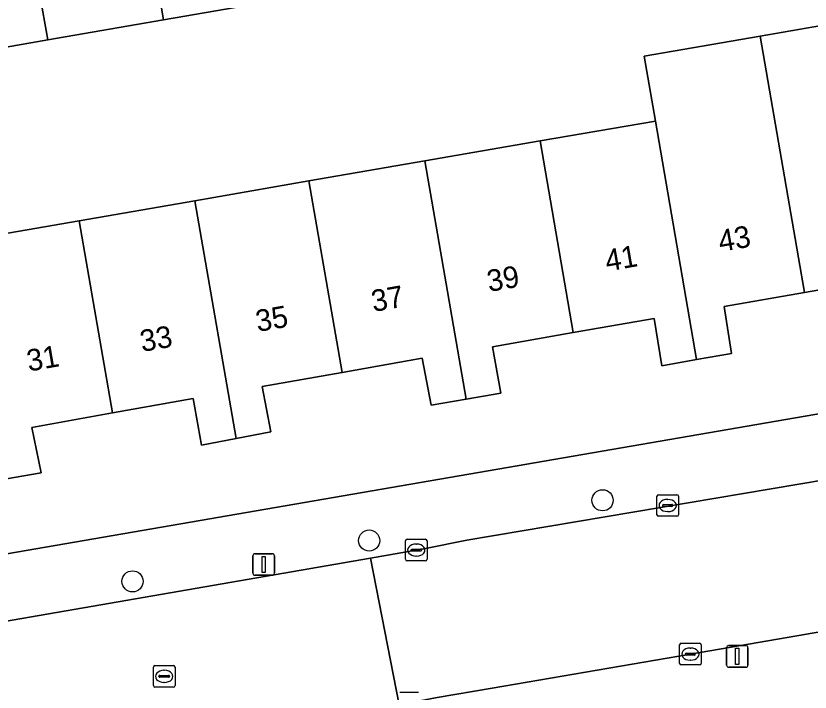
# Model space of a CAD drawing. Extents: x 162879 to 165540, y 384011 to 385181.
# Drawn here: x 164631.89 to 164668.61, y 384437.05 to 384468.31 of the extents above; entities that cross this region are included whole.
import ezdxf

# ---------------------------------------------------------------- set-up
doc = ezdxf.new("R2010")
doc.units = 0
for name, color, linetype in [('IMGEO_Boom', 7, 'Continuous'), ('IMGEO_Erf', 7, 'Continuous'), ('IMGEO_Kolk', 7, 'Continuous'), ('IMGEO_Lichtmast', 7, 'Continuous'), ('IMGEO_Pand', 7, 'Continuous'), ('IMGEO_Pand_nummerreeks', 7, 'Continuous'), ('IMGEO_Rijbaan_lokaal_open', 7, 'Continuous'), ('IMGEO_Rioolput', 7, 'Continuous'), ('IMGEO_Voetpad_open', 7, 'Continuous')]:
    doc.layers.add(name, color=color, linetype=linetype)

msp = doc.modelspace()

# ---------------------------------------------------------------- linework, layer by layer
at = {"layer": 'IMGEO_Boom'}
for centre in [(164659.013, 384445.922), (164648.222, 384444.06), (164637.284, 384442.173)]:
    msp.add_circle(centre, 0.489, dxfattribs=at)
at = {"layer": 'IMGEO_Erf'}
for points in [[(164619.477, 384441.38), (164691.429, 384453.78), (164688.915, 384468.207), (164687.069, 384478.799), (164686.378, 384478.679), (164686.752, 384476.453), (164681.277, 384475.504), (164676.008, 384474.591), (164670.685, 384473.668), (164665.363, 384472.746), (164660.005, 384471.817), (164654.678, 384470.894), (164649.348, 384469.97), (164643.994, 384469.042), (164638.722, 384468.129), (164633.368, 384467.201), (164628.097, 384466.287)], [(164629.544, 384457.927), (164634.815, 384458.84), (164640.17, 384459.767), (164645.441, 384460.68), (164650.795, 384461.607), (164656.126, 384462.53), (164661.453, 384463.452), (164660.934, 384466.447), (164666.293, 384467.375), (164671.615, 384468.297)], [(164672.048, 384456.166), (164668.345, 384455.526), (164664.638, 384454.885), (164664.972, 384452.707), (164663.362, 384452.424), (164661.754, 384452.142), (164661.396, 384454.325), (164657.66, 384453.669), (164653.926, 384453.013), (164654.315, 384450.873), (164652.7, 384450.599), (164651.087, 384450.325), (164650.677, 384452.497), (164646.972, 384451.835), (164643.269, 384451.174), (164643.672, 384449.087), (164642.072, 384448.781), (164640.477, 384448.476), (164640.084, 384450.629), (164636.352, 384449.961), (164632.621, 384449.293), (164633.061, 384447.194), (164631.45, 384446.915)]]:
    msp.add_lwpolyline(points, dxfattribs=at)
at = {"layer": 'IMGEO_Kolk'}
for p, q in [((164661.523, 384445.254), (164661.523, 384446.106)), ((164661.598, 384446.18), (164662.45, 384446.18)), ((164662.011, 384445.96), (164662.036, 384445.96)), ((164662.524, 384446.106), (164662.524, 384445.254)), ((164661.782, 384445.674), (164661.782, 384445.686)), ((164662.22, 384445.637), (164661.822, 384445.637)), ((164661.825, 384445.723), (164662.223, 384445.723)), ((164662.266, 384445.686), (164662.266, 384445.674)), ((164662.45, 384445.18), (164661.598, 384445.18)), ((164662.034, 384445.4), (164662.009, 384445.4)), ((164649.901, 384443.194), (164649.901, 384444.046)), ((164649.976, 384444.12), (164650.828, 384444.12)), ((164650.902, 384444.046), (164650.902, 384443.194)), ((164650.203, 384443.663), (164650.601, 384443.663)), ((164650.389, 384443.9), (164650.414, 384443.9)), ((164650.16, 384443.614), (164650.16, 384443.626)), ((164650.598, 384443.577), (164650.2, 384443.577)), ((164650.412, 384443.34), (164650.387, 384443.34)), ((164650.644, 384443.626), (164650.644, 384443.614)), ((164650.828, 384443.12), (164649.976, 384443.12)), ((164662.573, 384438.384), (164662.573, 384439.236)), ((164662.648, 384439.31), (164663.5, 384439.31)), ((164663.574, 384439.236), (164663.574, 384438.384)), ((164663.061, 384439.09), (164663.086, 384439.09)), ((164662.832, 384438.804), (164662.832, 384438.816)), ((164663.27, 384438.767), (164662.872, 384438.767)), ((164662.875, 384438.853), (164663.273, 384438.853)), ((164663.084, 384438.53), (164663.059, 384438.53)), ((164663.316, 384438.816), (164663.316, 384438.804)), ((164663.5, 384438.31), (164662.648, 384438.31)), ((164649.648, 384437.054), (164650.5, 384437.054))]:
    msp.add_line(p, q, dxfattribs=at)
for points in [[(164661.523, 384445.254), (164661.523, 384446.106)], [(164661.598, 384446.18), (164662.45, 384446.18)], [(164662.524, 384446.106), (164662.524, 384445.254)], [(164662.45, 384445.18), (164661.598, 384445.18)], [(164649.901, 384443.194), (164649.901, 384444.046)], [(164649.976, 384444.12), (164650.828, 384444.12)], [(164650.902, 384444.046), (164650.902, 384443.194)], [(164650.828, 384443.12), (164649.976, 384443.12)], [(164662.573, 384438.384), (164662.573, 384439.236)], [(164662.648, 384439.31), (164663.5, 384439.31)], [(164663.574, 384439.236), (164663.574, 384438.384)], [(164663.5, 384438.31), (164662.648, 384438.31)], [(164649.648, 384437.054), (164650.5, 384437.054)]]:
    msp.add_lwpolyline(points, dxfattribs=at)
for centre, radius, start, end in [((164661.6, 384446.104), 0.0765, 91.552, 178.448), ((164661.6, 384446.104), 0.0765, 91.552, 178.448), ((164662.448, 384446.104), 0.0765, 1.552, 88.448), ((164662.448, 384446.104), 0.0765, 1.552, 88.448), ((164661.822, 384445.683), 0.0403, 85.8775, 175.7526), ((164661.819, 384445.673), 0.0366, 178.938, 274.7102), ((164662.223, 384445.68), 0.043, 264.8664, 352.4533), ((164662.227, 384445.685), 0.0386, 1.7309, 96.639), ((164661.6, 384445.256), 0.0765, 181.552, 268.448), ((164661.6, 384445.256), 0.0765, 181.552, 268.448), ((164662.448, 384445.256), 0.0765, 271.552, 358.448), ((164662.448, 384445.256), 0.0765, 271.552, 358.448), ((164649.978, 384444.044), 0.0765, 91.552, 178.448), ((164649.978, 384444.044), 0.0765, 91.552, 178.448), ((164650.826, 384444.044), 0.0765, 1.552, 88.448), ((164650.826, 384444.044), 0.0765, 1.552, 88.448), ((164650.2, 384443.623), 0.0403, 85.8775, 175.7526), ((164650.605, 384443.625), 0.0386, 1.7309, 96.639), ((164650.197, 384443.613), 0.0366, 178.938, 274.7102), ((164650.601, 384443.62), 0.043, 264.8664, 352.4533), ((164649.978, 384443.196), 0.0765, 181.552, 268.448), ((164649.978, 384443.196), 0.0765, 181.552, 268.448), ((164650.826, 384443.196), 0.0765, 271.552, 358.448), ((164650.826, 384443.196), 0.0765, 271.552, 358.448), ((164662.65, 384439.234), 0.0765, 91.552, 178.448), ((164662.65, 384439.234), 0.0765, 91.552, 178.448), ((164663.498, 384439.234), 0.0765, 1.552, 88.448), ((164663.498, 384439.234), 0.0765, 1.552, 88.448), ((164662.872, 384438.813), 0.0403, 85.8775, 175.7526), ((164662.869, 384438.803), 0.0366, 178.938, 274.7102), ((164663.273, 384438.81), 0.043, 264.8664, 352.4533), ((164663.277, 384438.815), 0.0386, 1.7309, 96.639), ((164662.65, 384438.386), 0.0765, 181.552, 268.448), ((164662.65, 384438.386), 0.0765, 181.552, 268.448), ((164663.498, 384438.386), 0.0765, 271.552, 358.448), ((164663.498, 384438.386), 0.0765, 271.552, 358.448)]:
    msp.add_arc(centre, radius, start, end, dxfattribs=at)
for centre, major_axis, ratio, start_param, end_param in [((164662.01, 384445.68), (-0.387, 0.002), 0.722429, 4.712389, 7.853982), ((164662.035, 384445.68), (-0.39, 0.002), 0.717154, 1.570796, 4.712389), ((164650.388, 384443.62), (-0.387, 0.002), 0.722429, 4.712389, 7.853982), ((164650.413, 384443.62), (-0.39, 0.002), 0.717154, 1.570796, 4.712389), ((164663.06, 384438.81), (-0.387, 0.002), 0.722429, 4.712389, 7.853982), ((164663.085, 384438.81), (-0.39, 0.002), 0.717154, 1.570796, 4.712389)]:
    msp.add_ellipse(centre, major_axis=major_axis, ratio=ratio, start_param=start_param, end_param=end_param, dxfattribs=at)
at = {"layer": 'IMGEO_Lichtmast'}
for p, q in [((164642.849, 384442.553), (164642.849, 384443.353)), ((164642.849, 384443.353), (164642.849, 384442.553)), ((164642.949, 384443.453), (164643.739, 384443.453)), ((164643.739, 384443.453), (164642.949, 384443.453)), ((164643.839, 384443.353), (164643.839, 384442.553)), ((164643.839, 384442.553), (164643.839, 384443.353)), ((164643.739, 384442.453), (164642.949, 384442.453)), ((164642.949, 384442.453), (164643.739, 384442.453)), ((164664.745, 384438.306), (164664.745, 384439.106)), ((164664.745, 384439.106), (164664.745, 384438.306)), ((164664.845, 384439.206), (164665.635, 384439.206)), ((164665.635, 384439.206), (164664.845, 384439.206)), ((164665.735, 384439.106), (164665.735, 384438.306)), ((164665.735, 384438.306), (164665.735, 384439.106)), ((164665.635, 384438.206), (164664.845, 384438.206)), ((164664.845, 384438.206), (164665.635, 384438.206))]:
    msp.add_line(p, q, dxfattribs=at)
for points in [[(164643.269, 384443.328), (164643.419, 384443.328), (164643.419, 384442.578), (164643.269, 384442.578), (164643.269, 384443.328)], [(164665.165, 384439.081), (164665.315, 384439.081), (164665.315, 384438.331), (164665.165, 384438.331), (164665.165, 384439.081)]]:
    msp.add_lwpolyline(points, dxfattribs=at)
for centre, start, end in [((164642.949, 384443.353), 90, 180), ((164642.949, 384443.353), 90, 180), ((164643.739, 384443.353), 0, 90), ((164643.739, 384443.353), 360, 90), ((164642.949, 384442.553), 180, 270), ((164642.949, 384442.553), 180, 270), ((164643.739, 384442.553), 270, 0), ((164643.739, 384442.553), 270, 0), ((164664.845, 384439.106), 90, 180), ((164664.845, 384439.106), 90, 180), ((164665.635, 384439.106), 0, 90), ((164665.635, 384439.106), 360, 90), ((164664.845, 384438.306), 180, 270), ((164664.845, 384438.306), 180, 270), ((164665.635, 384438.306), 270, 0), ((164665.635, 384438.306), 270, 0)]:
    msp.add_arc(centre, 0.1, start, end, dxfattribs=at)
at = {"layer": 'IMGEO_Pand'}
for points in [[(164643.994, 384469.042), (164643.615, 384471.231), (164638.344, 384470.313), (164638.722, 384468.129)], [(164632.99, 384469.38), (164633.368, 384467.201), (164638.722, 384468.129), (164638.344, 384470.313)], [(164632.99, 384469.38), (164627.721, 384468.462), (164628.097, 384466.287), (164633.368, 384467.201)], [(164674.042, 384454.278), (164672.134, 384465.3), (164671.615, 384468.297), (164666.293, 384467.375), (164668.345, 384455.526), (164672.048, 384456.166), (164672.422, 384453.998)], [(164663.362, 384452.424), (164664.972, 384452.707), (164664.638, 384454.885), (164668.345, 384455.526), (164666.293, 384467.375), (164660.934, 384466.447), (164661.453, 384463.452)], [(164656.126, 384462.53), (164657.66, 384453.669), (164661.396, 384454.325), (164661.754, 384452.142), (164663.362, 384452.424), (164661.453, 384463.452)], [(164656.126, 384462.53), (164650.795, 384461.607), (164652.7, 384450.599), (164654.315, 384450.873), (164653.926, 384453.013), (164657.66, 384453.669)], [(164645.441, 384460.68), (164646.972, 384451.835), (164650.677, 384452.497), (164651.087, 384450.325), (164652.7, 384450.599), (164650.795, 384461.607)], [(164645.441, 384460.68), (164640.17, 384459.767), (164642.072, 384448.781), (164643.672, 384449.087), (164643.269, 384451.174), (164646.972, 384451.835)], [(164634.815, 384458.84), (164636.352, 384449.961), (164640.084, 384450.629), (164640.477, 384448.476), (164642.072, 384448.781), (164640.17, 384459.767)], [(164634.815, 384458.84), (164629.544, 384457.927), (164631.45, 384446.915), (164633.061, 384447.194), (164632.621, 384449.293), (164636.352, 384449.961)]]:
    msp.add_lwpolyline(points, close=True, dxfattribs=at)
at = {"layer": 'IMGEO_Rijbaan_lokaal_open'}
for points in [[(164692.974, 384438.718), (164702.653, 384440.429), (164700.626, 384452.3), (164698.586, 384451.824), (164693.672, 384450.987), (164652.735, 384444.076), (164650.825, 384443.693), (164648.279, 384443.251), (164649.612, 384436.467), (164651.37, 384436.799), (164653.916, 384437.242), (164663.072, 384438.811), (164673.713, 384440.636), (164678.48, 384441.454), (164681.527, 384441.977)], [(164648.279, 384443.251), (164629.749, 384440.035), (164630.87, 384433.217), (164631.903, 384433.383)], [(164647.648, 384436.096), (164649.612, 384436.467), (164648.279, 384443.251)]]:
    msp.add_lwpolyline(points, dxfattribs=at)
at = {"layer": 'IMGEO_Rioolput'}
for p, q in [((164638.247, 384437.356), (164638.247, 384438.208)), ((164638.322, 384438.282), (164639.174, 384438.282)), ((164639.248, 384438.208), (164639.248, 384437.356)), ((164638.506, 384437.776), (164638.506, 384437.788)), ((164638.549, 384437.825), (164638.947, 384437.825)), ((164638.735, 384438.062), (164638.76, 384438.062)), ((164638.99, 384437.788), (164638.99, 384437.776)), ((164638.944, 384437.739), (164638.546, 384437.739)), ((164638.758, 384437.502), (164638.733, 384437.502)), ((164639.174, 384437.282), (164638.322, 384437.282))]:
    msp.add_line(p, q, dxfattribs=at)
for points in [[(164638.247, 384437.356), (164638.247, 384438.208)], [(164638.322, 384438.282), (164639.174, 384438.282)], [(164639.248, 384438.208), (164639.248, 384437.356)], [(164639.174, 384437.282), (164638.322, 384437.282)]]:
    msp.add_lwpolyline(points, dxfattribs=at)
for centre, radius, start, end in [((164638.324, 384438.206), 0.0765, 91.552, 178.448), ((164638.324, 384438.206), 0.0765, 91.552, 178.448), ((164639.172, 384438.206), 0.0765, 1.552, 88.448), ((164639.172, 384438.206), 0.0765, 1.552, 88.448), ((164638.546, 384437.785), 0.0403, 85.8775, 175.7526), ((164638.543, 384437.775), 0.0366, 178.938, 274.7102), ((164638.947, 384437.782), 0.043, 264.8664, 352.4533), ((164638.951, 384437.787), 0.0386, 1.7309, 96.639), ((164638.324, 384437.358), 0.0765, 181.552, 268.448), ((164638.324, 384437.358), 0.0765, 181.552, 268.448), ((164639.172, 384437.358), 0.0765, 271.552, 358.448), ((164639.172, 384437.358), 0.0765, 271.552, 358.448)]:
    msp.add_arc(centre, radius, start, end, dxfattribs=at)
for centre, major_axis, ratio, start_param, end_param in [((164638.734, 384437.782), (-0.387, 0.002), 0.722429, 4.712389, 7.853982), ((164638.759, 384437.782), (-0.39, 0.002), 0.717154, 1.570796, 4.712389)]:
    msp.add_ellipse(centre, major_axis=major_axis, ratio=ratio, start_param=start_param, end_param=end_param, dxfattribs=at)
at = {"layer": 'IMGEO_Voetpad_open'}
for points in [[(164609.127, 384436.552), (164613.205, 384437.256), (164613.12, 384437.748), (164618.134, 384438.613), (164618.219, 384438.121), (164626.939, 384439.576), (164629.749, 384440.035), (164648.279, 384443.251), (164650.825, 384443.693), (164652.735, 384444.076), (164693.672, 384450.987), (164693.546, 384451.713), (164693.326, 384453.139), (164693.233, 384453.872), (164691.429, 384453.78), (164619.477, 384441.38), (164617.461, 384441.044), (164612.478, 384440.216), (164610.574, 384439.899), (164579.748, 384434.553)], [(164681.527, 384441.977), (164678.48, 384441.454), (164678.564, 384440.962), (164673.797, 384440.144), (164673.713, 384440.636), (164663.072, 384438.811), (164653.916, 384437.242), (164651.37, 384436.799), (164649.612, 384436.467), (164647.648, 384436.096)]]:
    msp.add_lwpolyline(points, dxfattribs=at)

# ---------------------------------------------------------------- texts
at = {"layer": 'IMGEO_Pand_nummerreeks'}
for s, p in [('43', (164664.456, 384457.399)), ('41', (164659.22, 384456.494)), ('39', (164653.761, 384455.549)), ('37', (164648.414, 384454.624)), ('35', (164643.067, 384453.699)), ('33', (164637.72, 384452.774)), ('31', (164632.483, 384451.869))]:
    msp.add_text(s, height=1, rotation=9.8144, dxfattribs=at).set_placement(p)

doc.saveas('drawing.dxf')
